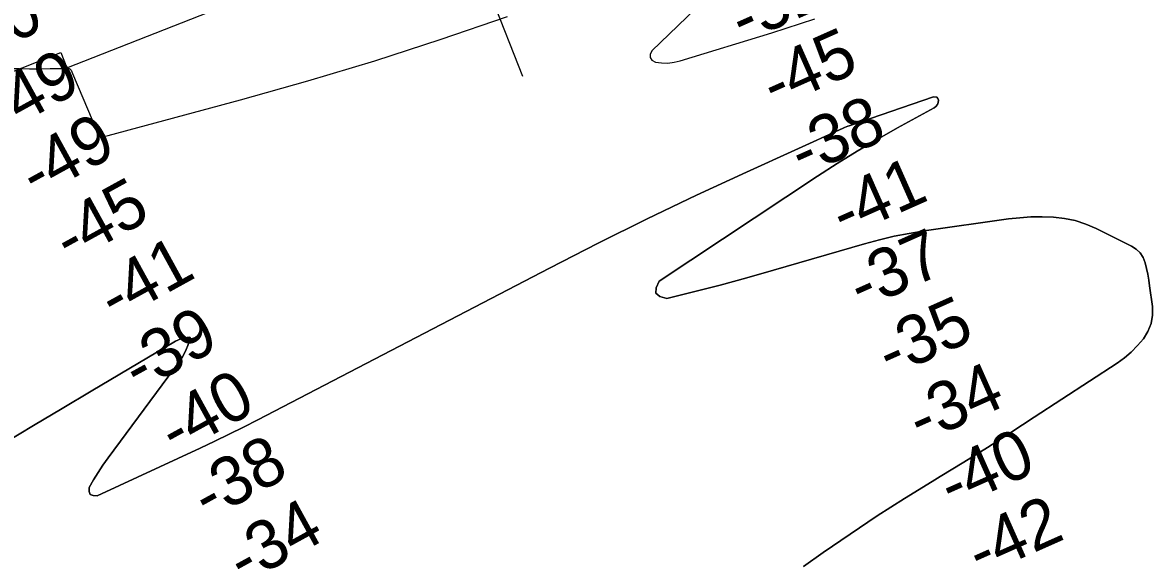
# Model space of a CAD drawing. Extents: x 3445503 to 3483459, y 540493 to 566012.
# Drawn here: x 3454933 to 3456482, y 550051 to 550789 of the extents above; entities that cross this region are included whole.
import ezdxf

# ---------------------------------------------------------------- set-up
doc = ezdxf.new("R2010")
doc.units = 0
for name, color, linetype in [('V-RIVR-RANG', 7, 'Continuous'), ('V-RRAP-RVMT', 7, 'Continuous'), ('V-TOPO-DPTH', 7, 'Continuous'), ('V-TOPO-MAJR', 7, 'Continuous'), ('V-TOPO-MINR', 7, 'Continuous')]:
    doc.layers.add(name, color=color, linetype=linetype)

msp = doc.modelspace()

# ---------------------------------------------------------------- linework, layer by layer
at = {"layer": 'V-RIVR-RANG'}
msp.add_line((3455219.2, 551740.6), (3455618.4, 550715.6), dxfattribs=at)
at = {"layer": 'V-RRAP-RVMT'}
msp.add_lwpolyline([(3454850.7, 550694.9), (3454986, 550748.2), (3454993.9, 550727.2), (3455261.8, 550832.5)], dxfattribs=at)
at = {"layer": 'V-TOPO-DPTH'}
for points in [[(3454908.9, 550213.5), (3454948.3, 550237.1), (3454987.8, 550260.7), (3455027.3, 550284.2), (3455066.9, 550307.7), (3455142.8, 550352.6), (3455146.1, 550354.2), (3455147.9, 550354.9), (3455149.6, 550355.4), (3455158.8, 550357.9), (3455161.9, 550358.2), (3455162.9, 550357.6), (3455163, 550357.1), (3455163, 550356.5), (3455159.9, 550346.9), (3455157.8, 550341.4), (3455155.4, 550336.1), (3455152.5, 550331.1), (3455149.3, 550326.3), (3455050.5, 550192.8), (3455043.6, 550183), (3455037, 550173), (3455030.8, 550162.7), (3455024.9, 550152.2), (3455024.8, 550146.8), (3455026.2, 550142.8), (3455030.1, 550141.2), (3455035.5, 550141), (3455177, 550206.4), (3455196.9, 550215.8), (3455216.7, 550225.3), (3455236.3, 550235.1), (3455255.9, 550245.1), (3455655.4, 550452.9), (3455722.3, 550487), (3455789.5, 550520.4), (3455857.3, 550552.7), (3455925.4, 550584.3), (3456058, 550644.6), (3456060.1, 550645.5), (3456064.3, 550647.2), (3456066.4, 550647.9), (3456182, 550687.6), (3456186.7, 550687), (3456188, 550685.3), (3456188.9, 550682.9), (3456188.4, 550679.6), (3456187.3, 550676.8), (3456185.3, 550674.4), (3456182.8, 550672.4), (3456132.7, 550644.9), (3456104.8, 550629.1), (3456077.1, 550612.9), (3456049.9, 550595.9), (3456022.9, 550578.6), (3455806.1, 550435.1), (3455801.7, 550426), (3455801.2, 550418.7), (3455806.9, 550414), (3455816.5, 550411.1), (3455853.2, 550420.2), (3455889.7, 550429.6), (3455926.2, 550439.5), (3455962.5, 550449.8), (3456087.4, 550486.1), (3456107.7, 550491.5), (3456128.1, 550496.4), (3456148.6, 550500.3), (3456169.3, 550503.7), (3456284.9, 550520.2), (3456300.2, 550521.9), (3456315.5, 550523), (3456330.9, 550523.2), (3456346.3, 550522.7), (3456361.4, 550520.9), (3456376.3, 550517.9), (3456390.7, 550513.2), (3456404.7, 550507.2), (3456453.5, 550483.1), (3456459.9, 550478.8), (3456465.3, 550473.7), (3456469.1, 550467.4), (3456472, 550460.2), (3456473.8, 550452.4), (3456475.5, 550444.5), (3456476.9, 550436.5), (3456478.1, 550428.5), (3456481.9, 550400.4), (3456482, 550388.4), (3456480.3, 550377), (3456475.9, 550366.2), (3456469.7, 550356), (3456461.6, 550346.7), (3456453, 550337.9), (3456443.5, 550330), (3456433.5, 550322.7), (3456320, 550248.5), (3456288, 550227.8), (3456255.9, 550207.3), (3456223.5, 550187.2), (3456191, 550167.3), (3456180, 550160.6), (3456142.1, 550137.2), (3456104.6, 550113.3), (3456067.5, 550088.6), (3456030.8, 550063.3), (3456003.8, 550044.3)], [(3456003.8, 550044.3), (3456030.8, 550063.3), (3456067.5, 550088.6), (3456104.6, 550113.3), (3456142.1, 550137.2), (3456180, 550160.6), (3456191, 550167.3), (3456223.5, 550187.2), (3456255.9, 550207.3), (3456288, 550227.8), (3456320, 550248.5), (3456433.5, 550322.7), (3456443.5, 550330), (3456453, 550337.9), (3456461.6, 550346.7), (3456469.7, 550356), (3456475.9, 550366.2), (3456480.3, 550377), (3456482, 550388.4), (3456481.9, 550400.4), (3456478.1, 550428.5), (3456476.9, 550436.5), (3456475.5, 550444.5), (3456473.8, 550452.4), (3456472, 550460.2), (3456469.1, 550467.4), (3456465.3, 550473.7), (3456459.9, 550478.8), (3456453.5, 550483.1), (3456404.7, 550507.2), (3456390.7, 550513.2), (3456376.3, 550517.9), (3456361.4, 550520.9), (3456346.3, 550522.7), (3456330.9, 550523.2), (3456315.5, 550523), (3456300.2, 550521.9), (3456284.9, 550520.2), (3456169.3, 550503.7), (3456148.6, 550500.3), (3456128.1, 550496.4), (3456107.7, 550491.5), (3456087.4, 550486.1), (3455962.5, 550449.8), (3455926.2, 550439.5), (3455889.7, 550429.6), (3455853.2, 550420.2), (3455816.5, 550411.1), (3455806.9, 550414), (3455801.2, 550418.7), (3455801.7, 550426), (3455806.1, 550435.1), (3456022.9, 550578.6), (3456049.9, 550595.9), (3456077.1, 550612.9), (3456104.8, 550629.1), (3456132.7, 550644.9), (3456182.8, 550672.4), (3456185.3, 550674.4), (3456187.3, 550676.8), (3456188.4, 550679.6), (3456188.9, 550682.9), (3456188, 550685.3), (3456186.7, 550687), (3456182, 550687.6), (3456066.4, 550647.9), (3456064.3, 550647.2), (3456060.1, 550645.5), (3456058, 550644.6), (3455925.4, 550584.3), (3455857.3, 550552.7), (3455789.5, 550520.4), (3455722.3, 550487), (3455655.4, 550452.9), (3455255.9, 550245.1), (3455236.3, 550235.1), (3455216.7, 550225.3), (3455196.9, 550215.8), (3455177, 550206.4), (3455035.5, 550141), (3455030.1, 550141.2), (3455026.2, 550142.8), (3455024.8, 550146.8), (3455024.9, 550152.2), (3455030.8, 550162.7), (3455037, 550173), (3455043.6, 550183), (3455050.5, 550192.8), (3455149.3, 550326.3), (3455152.5, 550331.1), (3455155.4, 550336.1), (3455157.8, 550341.4), (3455159.9, 550346.9), (3455163, 550356.5), (3455163, 550357.1), (3455162.9, 550357.6), (3455161.9, 550358.2), (3455158.8, 550357.9), (3455149.6, 550355.4), (3455147.9, 550354.9), (3455146.1, 550354.2), (3455142.8, 550352.6), (3455066.9, 550307.7), (3455027.3, 550284.2), (3454987.8, 550260.7), (3454948.3, 550237.1), (3454908.9, 550213.5)]]:
    msp.add_lwpolyline(points, dxfattribs=at)
at = {"layer": 'V-TOPO-MAJR'}
for points in [[(3455951.2, 550900), (3455795.8, 550750.4), (3455793.7, 550745.4), (3455793.5, 550741.1), (3455796.1, 550737.6), (3455800.7, 550734.7), (3455809.3, 550733.8), (3455817.9, 550733.7), (3455826.4, 550734.8), (3455834.9, 550736.7), (3455960.3, 550775.2), (3455980, 550781.4), (3455999.8, 550787.7), (3456019.5, 550794.2)], [(3454902.1, 550726.5), (3454915.3, 550726.2), (3454929.2, 550726), (3454943.1, 550725.9), (3454957, 550725.9), (3454971, 550726), (3454996.3, 550726.3), (3454997.4, 550726.2), (3454998.4, 550725.8), (3454999.8, 550724.1), (3455001.8, 550719.6), (3455036.7, 550637.8), (3455039, 550634.8), (3455042.6, 550633.5), (3455046.8, 550633.6), (3455050.9, 550634.3), (3455231.9, 550683.3), (3455324.2, 550709.4), (3455416, 550736.9), (3455507.1, 550766.4), (3455597.9, 550797.3)]]:
    msp.add_lwpolyline(points, dxfattribs=at)
at = {"layer": 'V-TOPO-MINR'}
msp.add_lwpolyline([(3454908.9, 550213.5), (3454948.3, 550237.1), (3454987.8, 550260.7), (3455027.3, 550284.2), (3455066.9, 550307.7), (3455142.8, 550352.6), (3455146.1, 550354.2), (3455147.9, 550354.9), (3455149.6, 550355.4), (3455158.8, 550357.9), (3455161.9, 550358.2), (3455162.9, 550357.6), (3455163, 550357.1), (3455163, 550356.5), (3455159.9, 550346.9), (3455157.8, 550341.4), (3455155.4, 550336.1), (3455152.5, 550331.1), (3455149.3, 550326.3), (3455050.5, 550192.8), (3455043.6, 550183), (3455037, 550173), (3455030.8, 550162.7), (3455024.9, 550152.2), (3455024.8, 550146.8), (3455026.2, 550142.8), (3455030.1, 550141.2), (3455035.5, 550141), (3455177, 550206.4), (3455196.9, 550215.8), (3455216.7, 550225.3), (3455236.3, 550235.1), (3455255.9, 550245.1), (3455655.4, 550452.9), (3455722.3, 550487), (3455789.5, 550520.4), (3455857.3, 550552.7), (3455925.4, 550584.3), (3456058, 550644.6), (3456060.1, 550645.5), (3456064.3, 550647.2), (3456066.4, 550647.9), (3456182, 550687.6), (3456186.7, 550687), (3456188, 550685.3), (3456188.9, 550682.9), (3456188.4, 550679.6), (3456187.3, 550676.8), (3456185.3, 550674.4), (3456182.8, 550672.4), (3456132.7, 550644.9), (3456104.8, 550629.1), (3456077.1, 550612.9), (3456049.9, 550595.9), (3456022.9, 550578.6), (3455806.1, 550435.1), (3455801.7, 550426), (3455801.2, 550418.7), (3455806.9, 550414), (3455816.5, 550411.1), (3455853.2, 550420.2), (3455889.7, 550429.6), (3455926.2, 550439.5), (3455962.5, 550449.8), (3456087.4, 550486.1), (3456107.7, 550491.5), (3456128.1, 550496.4), (3456148.6, 550500.3), (3456169.3, 550503.7), (3456284.9, 550520.2), (3456300.2, 550521.9), (3456315.5, 550523), (3456330.9, 550523.2), (3456346.3, 550522.7), (3456361.4, 550520.9), (3456376.3, 550517.9), (3456390.7, 550513.2), (3456404.7, 550507.2), (3456453.5, 550483.1), (3456459.9, 550478.8), (3456465.3, 550473.7), (3456469.1, 550467.4), (3456472, 550460.2), (3456473.8, 550452.4), (3456475.5, 550444.5), (3456476.9, 550436.5), (3456478.1, 550428.5), (3456481.9, 550400.4), (3456482, 550388.4), (3456480.3, 550377), (3456475.9, 550366.2), (3456469.7, 550356), (3456461.6, 550346.7), (3456453, 550337.9), (3456443.5, 550330), (3456433.5, 550322.7), (3456320, 550248.5), (3456288, 550227.8), (3456255.9, 550207.3), (3456223.5, 550187.2), (3456191, 550167.3), (3456180, 550160.6), (3456142.1, 550137.2), (3456104.6, 550113.3), (3456067.5, 550088.6), (3456030.8, 550063.3), (3456003.8, 550044.3)], dxfattribs=at)

# ---------------------------------------------------------------- texts
at = {"layer": 'V-RIVR-RANG'}
for s, rotation, p in [('-52', 23.9648, (3455920.8, 550760.9)), ('-50', 28.8053, (3454852.9, 550721.4)), ('-45', 23.9648, (3455964.1, 550670.7)), ('-49', 28.8053, (3454903.7, 550635.2)), ('-38', 23.9648, (3456002.1, 550578.2)), ('-49', 28.8053, (3454951.7, 550547.4)), ('-41', 23.9648, (3456059.1, 550494.1)), ('-45', 28.8053, (3454998, 550458.8)), ('-37', 23.9648, (3456083.1, 550395.3)), ('-41', 28.8053, (3455059.6, 550378.6)), ('-35', 23.9648, (3456122.3, 550303.3)), ('-39', 28.8053, (3455092.3, 550282.4)), ('-34', 23.9648, (3456164.4, 550212.6)), ('-40', 28.8053, (3455142.6, 550196)), ('-40', 23.9648, (3456207.2, 550122.2)), ('-38', 28.8053, (3455187.6, 550106.6)), ('-34', 28.8053, (3455236.2, 550019.2)), ('-42', 23.9648, (3456245.9, 550030))]:
    msp.add_text(s, height=67, rotation=rotation, dxfattribs=at).set_placement(p)

doc.saveas('drawing.dxf')
